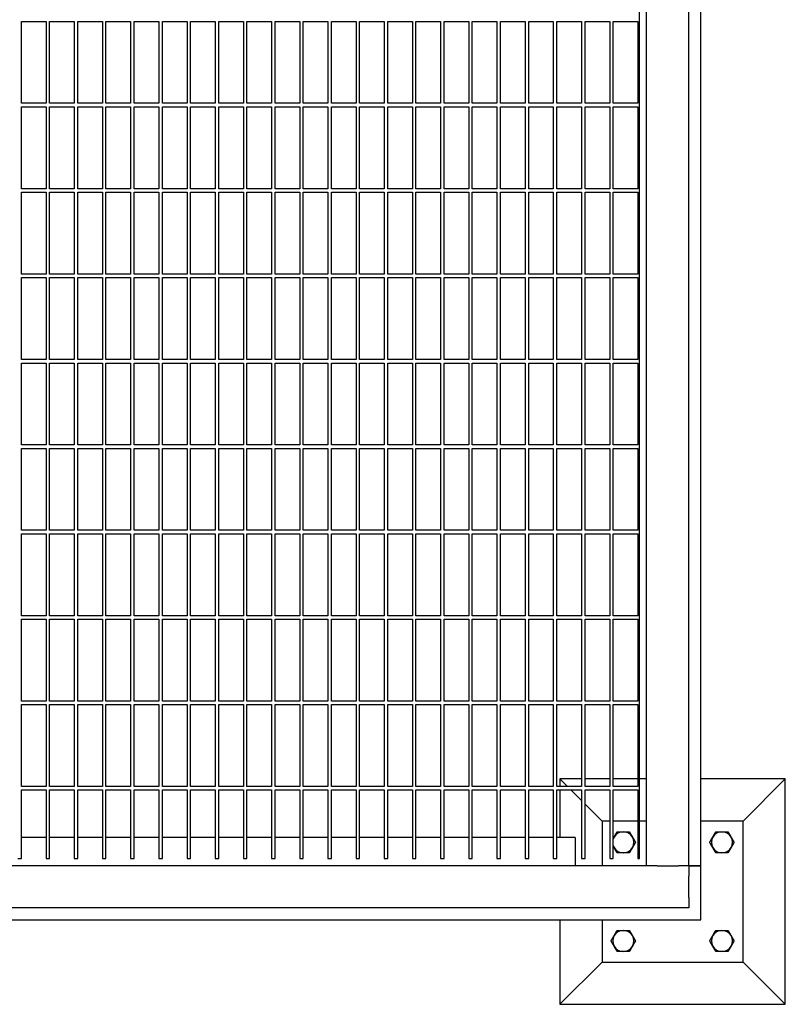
# Model space of a CAD drawing. Header units: inches. Extents: x 18 to 846, y -44 to 561.
# Tile 597 of 637: x 543 to 570, y 406 to 441. Entities that reach past the tile are written whole.
import ezdxf

# ---------------------------------------------------------------- set-up
doc = ezdxf.new("R2010")
doc.units = ezdxf.units.IN
doc.header["$LTSCALE"] = 24
doc.header["$MEASUREMENT"] = 0
doc.layers.add('Visible (ANSI)', color=7, linetype='Continuous', lineweight=30)

msp = doc.modelspace()

# ---------------------------------------------------------------- linework, layer by layer
at = {"layer": 'Visible (ANSI)'}
for p, q in [((564.75843, 410.50668), (564.75843, 489.00668)), ((566.25843, 410.50668), (566.25843, 488.25668)), ((566.67843, 410.50668), (566.67843, 488.25668)), ((564.50843, 410.75668), (564.50843, 487.7122)), ((542.57093, 437.56918), (542.57093, 440.47543)), ((542.57093, 440.47543), (543.44593, 440.47543)), ((543.44593, 440.47543), (543.44593, 437.56918)), ((543.57093, 437.56918), (543.57093, 440.47543)), ((543.57093, 440.47543), (544.44593, 440.47543)), ((544.44593, 440.47543), (544.44593, 437.56918)), ((544.57093, 437.56918), (544.57093, 440.47543)), ((544.57093, 440.47543), (545.44593, 440.47543)), ((545.44593, 440.47543), (545.44593, 437.56918)), ((545.57093, 437.56918), (545.57093, 440.47543)), ((545.57093, 440.47543), (546.44593, 440.47543)), ((546.44593, 440.47543), (546.44593, 437.56918)), ((546.57093, 437.56918), (546.57093, 440.47543)), ((546.57093, 440.47543), (547.44593, 440.47543)), ((547.44593, 440.47543), (547.44593, 437.56918)), ((547.57093, 437.56918), (547.57093, 440.47543)), ((547.57093, 440.47543), (548.44593, 440.47543)), ((548.44593, 440.47543), (548.44593, 437.56918)), ((548.57093, 437.56918), (548.57093, 440.47543)), ((548.57093, 440.47543), (549.44593, 440.47543)), ((549.44593, 440.47543), (549.44593, 437.56918)), ((549.57093, 437.56918), (549.57093, 440.47543)), ((549.57093, 440.47543), (550.44593, 440.47543)), ((550.44593, 440.47543), (550.44593, 437.56918)), ((550.57093, 437.56918), (550.57093, 440.47543)), ((550.57093, 440.47543), (551.44593, 440.47543)), ((551.44593, 440.47543), (551.44593, 437.56918)), ((551.57093, 437.56918), (551.57093, 440.47543)), ((551.57093, 440.47543), (552.44593, 440.47543)), ((552.44593, 440.47543), (552.44593, 437.56918)), ((552.57093, 437.56918), (552.57093, 440.47543)), ((552.57093, 440.47543), (553.44593, 440.47543)), ((553.44593, 440.47543), (553.44593, 437.56918)), ((553.57093, 437.56918), (553.57093, 440.47543)), ((553.57093, 440.47543), (554.44593, 440.47543)), ((554.44593, 440.47543), (554.44593, 437.56918)), ((554.57093, 437.56918), (554.57093, 440.47543)), ((554.57093, 440.47543), (555.44593, 440.47543)), ((555.44593, 440.47543), (555.44593, 437.56918)), ((555.57093, 437.56918), (555.57093, 440.47543)), ((555.57093, 440.47543), (556.44593, 440.47543)), ((556.44593, 440.47543), (556.44593, 437.56918)), ((556.57093, 437.56918), (556.57093, 440.47543)), ((556.57093, 440.47543), (557.44593, 440.47543)), ((557.44593, 440.47543), (557.44593, 437.56918)), ((557.57093, 437.56918), (557.57093, 440.47543)), ((557.57093, 440.47543), (558.44593, 440.47543)), ((558.44593, 440.47543), (558.44593, 437.56918)), ((558.57093, 437.56918), (558.57093, 440.47543)), ((558.57093, 440.47543), (559.44593, 440.47543)), ((559.44593, 440.47543), (559.44593, 437.56918)), ((559.57093, 437.56918), (559.57093, 440.47543)), ((559.57093, 440.47543), (560.44593, 440.47543)), ((560.44593, 440.47543), (560.44593, 437.56918)), ((560.57093, 437.56918), (560.57093, 440.47543)), ((560.57093, 440.47543), (561.44593, 440.47543)), ((561.44593, 440.47543), (561.44593, 437.56918)), ((561.57093, 437.56918), (561.57093, 440.47543)), ((561.57093, 440.47543), (562.44593, 440.47543)), ((562.44593, 440.47543), (562.44593, 437.56918)), ((562.57093, 437.56918), (562.57093, 440.47543)), ((562.57093, 440.47543), (563.44593, 440.47543)), ((563.44593, 440.47543), (563.44593, 437.56918)), ((563.57093, 437.56918), (563.57093, 440.47543)), ((563.57093, 440.47543), (564.44593, 440.47543)), ((564.44593, 440.47543), (564.44593, 437.56918)), ((543.44593, 437.56918), (542.57093, 437.56918)), ((542.57093, 434.53793), (542.57093, 437.44418)), ((542.57093, 437.44418), (543.44593, 437.44418)), ((543.44593, 437.44418), (543.44593, 434.53793)), ((544.44593, 437.56918), (543.57093, 437.56918)), ((543.57093, 434.53793), (543.57093, 437.44418)), ((543.57093, 437.44418), (544.44593, 437.44418)), ((544.44593, 437.44418), (544.44593, 434.53793)), ((545.44593, 437.56918), (544.57093, 437.56918)), ((544.57093, 434.53793), (544.57093, 437.44418)), ((544.57093, 437.44418), (545.44593, 437.44418)), ((545.44593, 437.44418), (545.44593, 434.53793)), ((546.44593, 437.56918), (545.57093, 437.56918)), ((545.57093, 434.53793), (545.57093, 437.44418)), ((545.57093, 437.44418), (546.44593, 437.44418)), ((546.44593, 437.44418), (546.44593, 434.53793)), ((547.44593, 437.56918), (546.57093, 437.56918)), ((546.57093, 434.53793), (546.57093, 437.44418)), ((546.57093, 437.44418), (547.44593, 437.44418)), ((547.44593, 437.44418), (547.44593, 434.53793)), ((548.44593, 437.56918), (547.57093, 437.56918)), ((547.57093, 434.53793), (547.57093, 437.44418)), ((547.57093, 437.44418), (548.44593, 437.44418)), ((548.44593, 437.44418), (548.44593, 434.53793)), ((549.44593, 437.56918), (548.57093, 437.56918)), ((548.57093, 434.53793), (548.57093, 437.44418)), ((548.57093, 437.44418), (549.44593, 437.44418)), ((549.44593, 437.44418), (549.44593, 434.53793)), ((550.44593, 437.56918), (549.57093, 437.56918)), ((549.57093, 434.53793), (549.57093, 437.44418)), ((549.57093, 437.44418), (550.44593, 437.44418)), ((550.44593, 437.44418), (550.44593, 434.53793)), ((551.44593, 437.56918), (550.57093, 437.56918)), ((550.57093, 434.53793), (550.57093, 437.44418)), ((550.57093, 437.44418), (551.44593, 437.44418)), ((551.44593, 437.44418), (551.44593, 434.53793)), ((552.44593, 437.56918), (551.57093, 437.56918)), ((551.57093, 434.53793), (551.57093, 437.44418)), ((551.57093, 437.44418), (552.44593, 437.44418)), ((552.44593, 437.44418), (552.44593, 434.53793)), ((553.44593, 437.56918), (552.57093, 437.56918)), ((552.57093, 434.53793), (552.57093, 437.44418)), ((552.57093, 437.44418), (553.44593, 437.44418)), ((553.44593, 437.44418), (553.44593, 434.53793)), ((554.44593, 437.56918), (553.57093, 437.56918)), ((553.57093, 434.53793), (553.57093, 437.44418)), ((553.57093, 437.44418), (554.44593, 437.44418)), ((554.44593, 437.44418), (554.44593, 434.53793)), ((555.44593, 437.56918), (554.57093, 437.56918)), ((554.57093, 434.53793), (554.57093, 437.44418)), ((554.57093, 437.44418), (555.44593, 437.44418)), ((555.44593, 437.44418), (555.44593, 434.53793)), ((556.44593, 437.56918), (555.57093, 437.56918)), ((555.57093, 434.53793), (555.57093, 437.44418)), ((555.57093, 437.44418), (556.44593, 437.44418)), ((556.44593, 437.44418), (556.44593, 434.53793)), ((557.44593, 437.56918), (556.57093, 437.56918)), ((556.57093, 434.53793), (556.57093, 437.44418)), ((556.57093, 437.44418), (557.44593, 437.44418)), ((557.44593, 437.44418), (557.44593, 434.53793)), ((558.44593, 437.56918), (557.57093, 437.56918)), ((557.57093, 434.53793), (557.57093, 437.44418)), ((557.57093, 437.44418), (558.44593, 437.44418)), ((558.44593, 437.44418), (558.44593, 434.53793)), ((559.44593, 437.56918), (558.57093, 437.56918)), ((558.57093, 434.53793), (558.57093, 437.44418)), ((558.57093, 437.44418), (559.44593, 437.44418)), ((559.44593, 437.44418), (559.44593, 434.53793)), ((560.44593, 437.56918), (559.57093, 437.56918)), ((559.57093, 434.53793), (559.57093, 437.44418)), ((559.57093, 437.44418), (560.44593, 437.44418)), ((560.44593, 437.44418), (560.44593, 434.53793)), ((561.44593, 437.56918), (560.57093, 437.56918)), ((560.57093, 434.53793), (560.57093, 437.44418)), ((560.57093, 437.44418), (561.44593, 437.44418)), ((561.44593, 437.44418), (561.44593, 434.53793)), ((562.44593, 437.56918), (561.57093, 437.56918)), ((561.57093, 434.53793), (561.57093, 437.44418)), ((561.57093, 437.44418), (562.44593, 437.44418)), ((562.44593, 437.44418), (562.44593, 434.53793)), ((563.44593, 437.56918), (562.57093, 437.56918)), ((562.57093, 434.53793), (562.57093, 437.44418)), ((562.57093, 437.44418), (563.44593, 437.44418)), ((563.44593, 437.44418), (563.44593, 434.53793)), ((564.44593, 437.56918), (563.57093, 437.56918)), ((563.57093, 434.53793), (563.57093, 437.44418)), ((563.57093, 437.44418), (564.44593, 437.44418)), ((564.44593, 437.44418), (564.44593, 434.53793)), ((543.44593, 434.53793), (542.57093, 434.53793)), ((544.44593, 434.53793), (543.57093, 434.53793)), ((545.44593, 434.53793), (544.57093, 434.53793)), ((546.44593, 434.53793), (545.57093, 434.53793)), ((547.44593, 434.53793), (546.57093, 434.53793)), ((548.44593, 434.53793), (547.57093, 434.53793)), ((549.44593, 434.53793), (548.57093, 434.53793)), ((550.44593, 434.53793), (549.57093, 434.53793)), ((551.44593, 434.53793), (550.57093, 434.53793)), ((552.44593, 434.53793), (551.57093, 434.53793)), ((553.44593, 434.53793), (552.57093, 434.53793)), ((554.44593, 434.53793), (553.57093, 434.53793)), ((555.44593, 434.53793), (554.57093, 434.53793)), ((556.44593, 434.53793), (555.57093, 434.53793)), ((557.44593, 434.53793), (556.57093, 434.53793)), ((558.44593, 434.53793), (557.57093, 434.53793)), ((559.44593, 434.53793), (558.57093, 434.53793)), ((560.44593, 434.53793), (559.57093, 434.53793)), ((561.44593, 434.53793), (560.57093, 434.53793)), ((562.44593, 434.53793), (561.57093, 434.53793)), ((563.44593, 434.53793), (562.57093, 434.53793)), ((564.44593, 434.53793), (563.57093, 434.53793)), ((542.57093, 431.50668), (542.57093, 434.41293)), ((542.57093, 434.41293), (543.44593, 434.41293)), ((543.44593, 434.41293), (543.44593, 431.50668)), ((543.57093, 431.50668), (543.57093, 434.41293)), ((543.57093, 434.41293), (544.44593, 434.41293)), ((544.44593, 434.41293), (544.44593, 431.50668)), ((544.57093, 431.50668), (544.57093, 434.41293)), ((544.57093, 434.41293), (545.44593, 434.41293)), ((545.44593, 434.41293), (545.44593, 431.50668)), ((545.57093, 431.50668), (545.57093, 434.41293)), ((545.57093, 434.41293), (546.44593, 434.41293)), ((546.44593, 434.41293), (546.44593, 431.50668)), ((546.57093, 431.50668), (546.57093, 434.41293)), ((546.57093, 434.41293), (547.44593, 434.41293)), ((547.44593, 434.41293), (547.44593, 431.50668)), ((547.57093, 431.50668), (547.57093, 434.41293)), ((547.57093, 434.41293), (548.44593, 434.41293)), ((548.44593, 434.41293), (548.44593, 431.50668)), ((548.57093, 431.50668), (548.57093, 434.41293)), ((548.57093, 434.41293), (549.44593, 434.41293)), ((549.44593, 434.41293), (549.44593, 431.50668)), ((549.57093, 431.50668), (549.57093, 434.41293)), ((549.57093, 434.41293), (550.44593, 434.41293)), ((550.44593, 434.41293), (550.44593, 431.50668)), ((550.57093, 431.50668), (550.57093, 434.41293)), ((550.57093, 434.41293), (551.44593, 434.41293)), ((551.44593, 434.41293), (551.44593, 431.50668)), ((551.57093, 431.50668), (551.57093, 434.41293)), ((551.57093, 434.41293), (552.44593, 434.41293)), ((552.44593, 434.41293), (552.44593, 431.50668)), ((552.57093, 431.50668), (552.57093, 434.41293)), ((552.57093, 434.41293), (553.44593, 434.41293)), ((553.44593, 434.41293), (553.44593, 431.50668)), ((553.57093, 431.50668), (553.57093, 434.41293)), ((553.57093, 434.41293), (554.44593, 434.41293)), ((554.44593, 434.41293), (554.44593, 431.50668)), ((554.57093, 431.50668), (554.57093, 434.41293)), ((554.57093, 434.41293), (555.44593, 434.41293)), ((555.44593, 434.41293), (555.44593, 431.50668)), ((555.57093, 431.50668), (555.57093, 434.41293)), ((555.57093, 434.41293), (556.44593, 434.41293)), ((556.44593, 434.41293), (556.44593, 431.50668)), ((556.57093, 431.50668), (556.57093, 434.41293)), ((556.57093, 434.41293), (557.44593, 434.41293)), ((557.44593, 434.41293), (557.44593, 431.50668)), ((557.57093, 431.50668), (557.57093, 434.41293)), ((557.57093, 434.41293), (558.44593, 434.41293)), ((558.44593, 434.41293), (558.44593, 431.50668)), ((558.57093, 431.50668), (558.57093, 434.41293)), ((558.57093, 434.41293), (559.44593, 434.41293)), ((559.44593, 434.41293), (559.44593, 431.50668)), ((559.57093, 431.50668), (559.57093, 434.41293)), ((559.57093, 434.41293), (560.44593, 434.41293)), ((560.44593, 434.41293), (560.44593, 431.50668)), ((560.57093, 431.50668), (560.57093, 434.41293)), ((560.57093, 434.41293), (561.44593, 434.41293)), ((561.44593, 434.41293), (561.44593, 431.50668)), ((561.57093, 431.50668), (561.57093, 434.41293)), ((561.57093, 434.41293), (562.44593, 434.41293)), ((562.44593, 434.41293), (562.44593, 431.50668)), ((562.57093, 431.50668), (562.57093, 434.41293)), ((562.57093, 434.41293), (563.44593, 434.41293)), ((563.44593, 434.41293), (563.44593, 431.50668)), ((563.57093, 431.50668), (563.57093, 434.41293)), ((563.57093, 434.41293), (564.44593, 434.41293)), ((564.44593, 434.41293), (564.44593, 431.50668)), ((543.44593, 431.50668), (542.57093, 431.50668)), ((542.57093, 428.47543), (542.57093, 431.38168)), ((542.57093, 431.38168), (543.44593, 431.38168)), ((543.44593, 431.38168), (543.44593, 428.47543)), ((544.44593, 431.50668), (543.57093, 431.50668)), ((543.57093, 428.47543), (543.57093, 431.38168)), ((543.57093, 431.38168), (544.44593, 431.38168)), ((544.44593, 431.38168), (544.44593, 428.47543)), ((545.44593, 431.50668), (544.57093, 431.50668)), ((544.57093, 428.47543), (544.57093, 431.38168)), ((544.57093, 431.38168), (545.44593, 431.38168)), ((545.44593, 431.38168), (545.44593, 428.47543)), ((546.44593, 431.50668), (545.57093, 431.50668)), ((545.57093, 428.47543), (545.57093, 431.38168)), ((545.57093, 431.38168), (546.44593, 431.38168)), ((546.44593, 431.38168), (546.44593, 428.47543)), ((547.44593, 431.50668), (546.57093, 431.50668)), ((546.57093, 428.47543), (546.57093, 431.38168)), ((546.57093, 431.38168), (547.44593, 431.38168)), ((547.44593, 431.38168), (547.44593, 428.47543)), ((548.44593, 431.50668), (547.57093, 431.50668)), ((547.57093, 428.47543), (547.57093, 431.38168)), ((547.57093, 431.38168), (548.44593, 431.38168)), ((548.44593, 431.38168), (548.44593, 428.47543)), ((549.44593, 431.50668), (548.57093, 431.50668)), ((548.57093, 428.47543), (548.57093, 431.38168)), ((548.57093, 431.38168), (549.44593, 431.38168)), ((549.44593, 431.38168), (549.44593, 428.47543)), ((550.44593, 431.50668), (549.57093, 431.50668)), ((549.57093, 428.47543), (549.57093, 431.38168)), ((549.57093, 431.38168), (550.44593, 431.38168)), ((550.44593, 431.38168), (550.44593, 428.47543)), ((551.44593, 431.50668), (550.57093, 431.50668)), ((550.57093, 428.47543), (550.57093, 431.38168)), ((550.57093, 431.38168), (551.44593, 431.38168)), ((551.44593, 431.38168), (551.44593, 428.47543)), ((552.44593, 431.50668), (551.57093, 431.50668)), ((551.57093, 428.47543), (551.57093, 431.38168)), ((551.57093, 431.38168), (552.44593, 431.38168)), ((552.44593, 431.38168), (552.44593, 428.47543)), ((553.44593, 431.50668), (552.57093, 431.50668)), ((552.57093, 428.47543), (552.57093, 431.38168)), ((552.57093, 431.38168), (553.44593, 431.38168)), ((553.44593, 431.38168), (553.44593, 428.47543)), ((554.44593, 431.50668), (553.57093, 431.50668)), ((553.57093, 428.47543), (553.57093, 431.38168)), ((553.57093, 431.38168), (554.44593, 431.38168)), ((554.44593, 431.38168), (554.44593, 428.47543)), ((555.44593, 431.50668), (554.57093, 431.50668)), ((554.57093, 428.47543), (554.57093, 431.38168)), ((554.57093, 431.38168), (555.44593, 431.38168)), ((555.44593, 431.38168), (555.44593, 428.47543)), ((556.44593, 431.50668), (555.57093, 431.50668)), ((555.57093, 428.47543), (555.57093, 431.38168)), ((555.57093, 431.38168), (556.44593, 431.38168)), ((556.44593, 431.38168), (556.44593, 428.47543)), ((557.44593, 431.50668), (556.57093, 431.50668)), ((556.57093, 428.47543), (556.57093, 431.38168)), ((556.57093, 431.38168), (557.44593, 431.38168)), ((557.44593, 431.38168), (557.44593, 428.47543)), ((558.44593, 431.50668), (557.57093, 431.50668)), ((557.57093, 428.47543), (557.57093, 431.38168)), ((557.57093, 431.38168), (558.44593, 431.38168)), ((558.44593, 431.38168), (558.44593, 428.47543)), ((559.44593, 431.50668), (558.57093, 431.50668)), ((558.57093, 428.47543), (558.57093, 431.38168)), ((558.57093, 431.38168), (559.44593, 431.38168)), ((559.44593, 431.38168), (559.44593, 428.47543)), ((560.44593, 431.50668), (559.57093, 431.50668)), ((559.57093, 428.47543), (559.57093, 431.38168)), ((559.57093, 431.38168), (560.44593, 431.38168)), ((560.44593, 431.38168), (560.44593, 428.47543)), ((561.44593, 431.50668), (560.57093, 431.50668)), ((560.57093, 428.47543), (560.57093, 431.38168)), ((560.57093, 431.38168), (561.44593, 431.38168)), ((561.44593, 431.38168), (561.44593, 428.47543)), ((562.44593, 431.50668), (561.57093, 431.50668)), ((561.57093, 428.47543), (561.57093, 431.38168)), ((561.57093, 431.38168), (562.44593, 431.38168)), ((562.44593, 431.38168), (562.44593, 428.47543)), ((563.44593, 431.50668), (562.57093, 431.50668)), ((562.57093, 428.47543), (562.57093, 431.38168)), ((562.57093, 431.38168), (563.44593, 431.38168)), ((563.44593, 431.38168), (563.44593, 428.47543)), ((564.44593, 431.50668), (563.57093, 431.50668)), ((563.57093, 428.47543), (563.57093, 431.38168)), ((563.57093, 431.38168), (564.44593, 431.38168)), ((564.44593, 431.38168), (564.44593, 428.47543)), ((543.44593, 428.47543), (542.57093, 428.47543)), ((542.57093, 425.44418), (542.57093, 428.35043)), ((542.57093, 428.35043), (543.44593, 428.35043)), ((543.44593, 428.35043), (543.44593, 425.44418)), ((544.44593, 428.47543), (543.57093, 428.47543)), ((543.57093, 425.44418), (543.57093, 428.35043)), ((543.57093, 428.35043), (544.44593, 428.35043)), ((544.44593, 428.35043), (544.44593, 425.44418)), ((545.44593, 428.47543), (544.57093, 428.47543)), ((544.57093, 425.44418), (544.57093, 428.35043)), ((544.57093, 428.35043), (545.44593, 428.35043)), ((545.44593, 428.35043), (545.44593, 425.44418)), ((546.44593, 428.47543), (545.57093, 428.47543)), ((545.57093, 425.44418), (545.57093, 428.35043)), ((545.57093, 428.35043), (546.44593, 428.35043)), ((546.44593, 428.35043), (546.44593, 425.44418)), ((547.44593, 428.47543), (546.57093, 428.47543)), ((546.57093, 425.44418), (546.57093, 428.35043)), ((546.57093, 428.35043), (547.44593, 428.35043)), ((547.44593, 428.35043), (547.44593, 425.44418)), ((548.44593, 428.47543), (547.57093, 428.47543)), ((547.57093, 425.44418), (547.57093, 428.35043)), ((547.57093, 428.35043), (548.44593, 428.35043)), ((548.44593, 428.35043), (548.44593, 425.44418)), ((549.44593, 428.47543), (548.57093, 428.47543)), ((548.57093, 425.44418), (548.57093, 428.35043)), ((548.57093, 428.35043), (549.44593, 428.35043)), ((549.44593, 428.35043), (549.44593, 425.44418)), ((550.44593, 428.47543), (549.57093, 428.47543)), ((549.57093, 425.44418), (549.57093, 428.35043)), ((549.57093, 428.35043), (550.44593, 428.35043)), ((550.44593, 428.35043), (550.44593, 425.44418)), ((551.44593, 428.47543), (550.57093, 428.47543)), ((550.57093, 425.44418), (550.57093, 428.35043)), ((550.57093, 428.35043), (551.44593, 428.35043)), ((551.44593, 428.35043), (551.44593, 425.44418)), ((552.44593, 428.47543), (551.57093, 428.47543)), ((551.57093, 425.44418), (551.57093, 428.35043)), ((551.57093, 428.35043), (552.44593, 428.35043)), ((552.44593, 428.35043), (552.44593, 425.44418)), ((553.44593, 428.47543), (552.57093, 428.47543)), ((552.57093, 425.44418), (552.57093, 428.35043)), ((552.57093, 428.35043), (553.44593, 428.35043)), ((553.44593, 428.35043), (553.44593, 425.44418)), ((554.44593, 428.47543), (553.57093, 428.47543)), ((553.57093, 425.44418), (553.57093, 428.35043)), ((553.57093, 428.35043), (554.44593, 428.35043)), ((554.44593, 428.35043), (554.44593, 425.44418)), ((555.44593, 428.47543), (554.57093, 428.47543)), ((554.57093, 425.44418), (554.57093, 428.35043)), ((554.57093, 428.35043), (555.44593, 428.35043)), ((555.44593, 428.35043), (555.44593, 425.44418)), ((556.44593, 428.47543), (555.57093, 428.47543)), ((555.57093, 425.44418), (555.57093, 428.35043)), ((555.57093, 428.35043), (556.44593, 428.35043)), ((556.44593, 428.35043), (556.44593, 425.44418)), ((557.44593, 428.47543), (556.57093, 428.47543)), ((556.57093, 425.44418), (556.57093, 428.35043)), ((556.57093, 428.35043), (557.44593, 428.35043)), ((557.44593, 428.35043), (557.44593, 425.44418)), ((558.44593, 428.47543), (557.57093, 428.47543)), ((557.57093, 425.44418), (557.57093, 428.35043)), ((557.57093, 428.35043), (558.44593, 428.35043)), ((558.44593, 428.35043), (558.44593, 425.44418)), ((559.44593, 428.47543), (558.57093, 428.47543)), ((558.57093, 425.44418), (558.57093, 428.35043)), ((558.57093, 428.35043), (559.44593, 428.35043)), ((559.44593, 428.35043), (559.44593, 425.44418)), ((560.44593, 428.47543), (559.57093, 428.47543)), ((559.57093, 425.44418), (559.57093, 428.35043)), ((559.57093, 428.35043), (560.44593, 428.35043)), ((560.44593, 428.35043), (560.44593, 425.44418)), ((561.44593, 428.47543), (560.57093, 428.47543)), ((560.57093, 425.44418), (560.57093, 428.35043)), ((560.57093, 428.35043), (561.44593, 428.35043)), ((561.44593, 428.35043), (561.44593, 425.44418)), ((562.44593, 428.47543), (561.57093, 428.47543)), ((561.57093, 425.44418), (561.57093, 428.35043)), ((561.57093, 428.35043), (562.44593, 428.35043)), ((562.44593, 428.35043), (562.44593, 425.44418)), ((563.44593, 428.47543), (562.57093, 428.47543)), ((562.57093, 425.44418), (562.57093, 428.35043)), ((562.57093, 428.35043), (563.44593, 428.35043)), ((563.44593, 428.35043), (563.44593, 425.44418)), ((564.44593, 428.47543), (563.57093, 428.47543)), ((563.57093, 425.44418), (563.57093, 428.35043)), ((563.57093, 428.35043), (564.44593, 428.35043)), ((564.44593, 428.35043), (564.44593, 425.44418)), ((543.44593, 425.44418), (542.57093, 425.44418)), ((544.44593, 425.44418), (543.57093, 425.44418)), ((545.44593, 425.44418), (544.57093, 425.44418)), ((546.44593, 425.44418), (545.57093, 425.44418)), ((547.44593, 425.44418), (546.57093, 425.44418)), ((548.44593, 425.44418), (547.57093, 425.44418)), ((549.44593, 425.44418), (548.57093, 425.44418)), ((550.44593, 425.44418), (549.57093, 425.44418)), ((551.44593, 425.44418), (550.57093, 425.44418)), ((552.44593, 425.44418), (551.57093, 425.44418)), ((553.44593, 425.44418), (552.57093, 425.44418)), ((554.44593, 425.44418), (553.57093, 425.44418)), ((555.44593, 425.44418), (554.57093, 425.44418)), ((556.44593, 425.44418), (555.57093, 425.44418)), ((557.44593, 425.44418), (556.57093, 425.44418)), ((558.44593, 425.44418), (557.57093, 425.44418)), ((559.44593, 425.44418), (558.57093, 425.44418)), ((560.44593, 425.44418), (559.57093, 425.44418)), ((561.44593, 425.44418), (560.57093, 425.44418)), ((562.44593, 425.44418), (561.57093, 425.44418)), ((563.44593, 425.44418), (562.57093, 425.44418)), ((564.44593, 425.44418), (563.57093, 425.44418)), ((542.57093, 422.41293), (542.57093, 425.31918)), ((542.57093, 425.31918), (543.44593, 425.31918)), ((543.44593, 425.31918), (543.44593, 422.41293)), ((543.57093, 422.41293), (543.57093, 425.31918)), ((543.57093, 425.31918), (544.44593, 425.31918)), ((544.44593, 425.31918), (544.44593, 422.41293)), ((544.57093, 422.41293), (544.57093, 425.31918)), ((544.57093, 425.31918), (545.44593, 425.31918)), ((545.44593, 425.31918), (545.44593, 422.41293)), ((545.57093, 422.41293), (545.57093, 425.31918)), ((545.57093, 425.31918), (546.44593, 425.31918)), ((546.44593, 425.31918), (546.44593, 422.41293)), ((546.57093, 422.41293), (546.57093, 425.31918)), ((546.57093, 425.31918), (547.44593, 425.31918)), ((547.44593, 425.31918), (547.44593, 422.41293)), ((547.57093, 422.41293), (547.57093, 425.31918)), ((547.57093, 425.31918), (548.44593, 425.31918)), ((548.44593, 425.31918), (548.44593, 422.41293)), ((548.57093, 422.41293), (548.57093, 425.31918)), ((548.57093, 425.31918), (549.44593, 425.31918)), ((549.44593, 425.31918), (549.44593, 422.41293)), ((549.57093, 422.41293), (549.57093, 425.31918)), ((549.57093, 425.31918), (550.44593, 425.31918)), ((550.44593, 425.31918), (550.44593, 422.41293)), ((550.57093, 422.41293), (550.57093, 425.31918)), ((550.57093, 425.31918), (551.44593, 425.31918)), ((551.44593, 425.31918), (551.44593, 422.41293)), ((551.57093, 422.41293), (551.57093, 425.31918)), ((551.57093, 425.31918), (552.44593, 425.31918)), ((552.44593, 425.31918), (552.44593, 422.41293)), ((552.57093, 422.41293), (552.57093, 425.31918)), ((552.57093, 425.31918), (553.44593, 425.31918)), ((553.44593, 425.31918), (553.44593, 422.41293)), ((553.57093, 422.41293), (553.57093, 425.31918)), ((553.57093, 425.31918), (554.44593, 425.31918)), ((554.44593, 425.31918), (554.44593, 422.41293)), ((554.57093, 422.41293), (554.57093, 425.31918)), ((554.57093, 425.31918), (555.44593, 425.31918)), ((555.44593, 425.31918), (555.44593, 422.41293)), ((555.57093, 422.41293), (555.57093, 425.31918)), ((555.57093, 425.31918), (556.44593, 425.31918)), ((556.44593, 425.31918), (556.44593, 422.41293)), ((556.57093, 422.41293), (556.57093, 425.31918)), ((556.57093, 425.31918), (557.44593, 425.31918)), ((557.44593, 425.31918), (557.44593, 422.41293)), ((557.57093, 422.41293), (557.57093, 425.31918)), ((557.57093, 425.31918), (558.44593, 425.31918)), ((558.44593, 425.31918), (558.44593, 422.41293)), ((558.57093, 422.41293), (558.57093, 425.31918)), ((558.57093, 425.31918), (559.44593, 425.31918)), ((559.44593, 425.31918), (559.44593, 422.41293)), ((559.57093, 422.41293), (559.57093, 425.31918)), ((559.57093, 425.31918), (560.44593, 425.31918)), ((560.44593, 425.31918), (560.44593, 422.41293)), ((560.57093, 422.41293), (560.57093, 425.31918)), ((560.57093, 425.31918), (561.44593, 425.31918)), ((561.44593, 425.31918), (561.44593, 422.41293)), ((561.57093, 422.41293), (561.57093, 425.31918)), ((561.57093, 425.31918), (562.44593, 425.31918)), ((562.44593, 425.31918), (562.44593, 422.41293)), ((562.57093, 422.41293), (562.57093, 425.31918)), ((562.57093, 425.31918), (563.44593, 425.31918)), ((563.44593, 425.31918), (563.44593, 422.41293)), ((563.57093, 422.41293), (563.57093, 425.31918)), ((563.57093, 425.31918), (564.44593, 425.31918)), ((564.44593, 425.31918), (564.44593, 422.41293)), ((543.44593, 422.41293), (542.57093, 422.41293)), ((542.57093, 419.38168), (542.57093, 422.28793)), ((542.57093, 422.28793), (543.44593, 422.28793)), ((543.44593, 422.28793), (543.44593, 419.38168)), ((544.44593, 422.41293), (543.57093, 422.41293)), ((543.57093, 419.38168), (543.57093, 422.28793)), ((543.57093, 422.28793), (544.44593, 422.28793)), ((544.44593, 422.28793), (544.44593, 419.38168)), ((545.44593, 422.41293), (544.57093, 422.41293)), ((544.57093, 419.38168), (544.57093, 422.28793)), ((544.57093, 422.28793), (545.44593, 422.28793)), ((545.44593, 422.28793), (545.44593, 419.38168)), ((546.44593, 422.41293), (545.57093, 422.41293)), ((545.57093, 419.38168), (545.57093, 422.28793)), ((545.57093, 422.28793), (546.44593, 422.28793)), ((546.44593, 422.28793), (546.44593, 419.38168)), ((547.44593, 422.41293), (546.57093, 422.41293)), ((546.57093, 419.38168), (546.57093, 422.28793)), ((546.57093, 422.28793), (547.44593, 422.28793)), ((547.44593, 422.28793), (547.44593, 419.38168)), ((548.44593, 422.41293), (547.57093, 422.41293)), ((547.57093, 419.38168), (547.57093, 422.28793)), ((547.57093, 422.28793), (548.44593, 422.28793)), ((548.44593, 422.28793), (548.44593, 419.38168)), ((549.44593, 422.41293), (548.57093, 422.41293)), ((548.57093, 419.38168), (548.57093, 422.28793)), ((548.57093, 422.28793), (549.44593, 422.28793)), ((549.44593, 422.28793), (549.44593, 419.38168)), ((550.44593, 422.41293), (549.57093, 422.41293)), ((549.57093, 419.38168), (549.57093, 422.28793)), ((549.57093, 422.28793), (550.44593, 422.28793)), ((550.44593, 422.28793), (550.44593, 419.38168)), ((551.44593, 422.41293), (550.57093, 422.41293)), ((550.57093, 419.38168), (550.57093, 422.28793)), ((550.57093, 422.28793), (551.44593, 422.28793)), ((551.44593, 422.28793), (551.44593, 419.38168)), ((552.44593, 422.41293), (551.57093, 422.41293)), ((551.57093, 419.38168), (551.57093, 422.28793)), ((551.57093, 422.28793), (552.44593, 422.28793)), ((552.44593, 422.28793), (552.44593, 419.38168)), ((553.44593, 422.41293), (552.57093, 422.41293)), ((552.57093, 419.38168), (552.57093, 422.28793)), ((552.57093, 422.28793), (553.44593, 422.28793)), ((553.44593, 422.28793), (553.44593, 419.38168)), ((554.44593, 422.41293), (553.57093, 422.41293)), ((553.57093, 419.38168), (553.57093, 422.28793)), ((553.57093, 422.28793), (554.44593, 422.28793)), ((554.44593, 422.28793), (554.44593, 419.38168)), ((555.44593, 422.41293), (554.57093, 422.41293)), ((554.57093, 419.38168), (554.57093, 422.28793)), ((554.57093, 422.28793), (555.44593, 422.28793)), ((555.44593, 422.28793), (555.44593, 419.38168)), ((556.44593, 422.41293), (555.57093, 422.41293)), ((555.57093, 419.38168), (555.57093, 422.28793)), ((555.57093, 422.28793), (556.44593, 422.28793)), ((556.44593, 422.28793), (556.44593, 419.38168)), ((557.44593, 422.41293), (556.57093, 422.41293)), ((556.57093, 419.38168), (556.57093, 422.28793)), ((556.57093, 422.28793), (557.44593, 422.28793)), ((557.44593, 422.28793), (557.44593, 419.38168)), ((558.44593, 422.41293), (557.57093, 422.41293)), ((557.57093, 419.38168), (557.57093, 422.28793)), ((557.57093, 422.28793), (558.44593, 422.28793)), ((558.44593, 422.28793), (558.44593, 419.38168)), ((559.44593, 422.41293), (558.57093, 422.41293)), ((558.57093, 419.38168), (558.57093, 422.28793)), ((558.57093, 422.28793), (559.44593, 422.28793)), ((559.44593, 422.28793), (559.44593, 419.38168)), ((560.44593, 422.41293), (559.57093, 422.41293)), ((559.57093, 419.38168), (559.57093, 422.28793)), ((559.57093, 422.28793), (560.44593, 422.28793)), ((560.44593, 422.28793), (560.44593, 419.38168)), ((561.44593, 422.41293), (560.57093, 422.41293)), ((560.57093, 419.38168), (560.57093, 422.28793)), ((560.57093, 422.28793), (561.44593, 422.28793)), ((561.44593, 422.28793), (561.44593, 419.38168)), ((562.44593, 422.41293), (561.57093, 422.41293)), ((561.57093, 419.38168), (561.57093, 422.28793)), ((561.57093, 422.28793), (562.44593, 422.28793)), ((562.44593, 422.28793), (562.44593, 419.38168)), ((563.44593, 422.41293), (562.57093, 422.41293)), ((562.57093, 419.38168), (562.57093, 422.28793)), ((562.57093, 422.28793), (563.44593, 422.28793)), ((563.44593, 422.28793), (563.44593, 419.38168)), ((564.44593, 422.41293), (563.57093, 422.41293)), ((563.57093, 419.38168), (563.57093, 422.28793)), ((563.57093, 422.28793), (564.44593, 422.28793)), ((564.44593, 422.28793), (564.44593, 419.38168)), ((543.44593, 419.38168), (542.57093, 419.38168)), ((542.57093, 416.35043), (542.57093, 419.25668)), ((542.57093, 419.25668), (543.44593, 419.25668)), ((543.44593, 419.25668), (543.44593, 416.35043)), ((544.44593, 419.38168), (543.57093, 419.38168)), ((543.57093, 416.35043), (543.57093, 419.25668)), ((543.57093, 419.25668), (544.44593, 419.25668)), ((544.44593, 419.25668), (544.44593, 416.35043)), ((545.44593, 419.38168), (544.57093, 419.38168)), ((544.57093, 416.35043), (544.57093, 419.25668)), ((544.57093, 419.25668), (545.44593, 419.25668)), ((545.44593, 419.25668), (545.44593, 416.35043)), ((546.44593, 419.38168), (545.57093, 419.38168)), ((545.57093, 416.35043), (545.57093, 419.25668)), ((545.57093, 419.25668), (546.44593, 419.25668)), ((546.44593, 419.25668), (546.44593, 416.35043)), ((547.44593, 419.38168), (546.57093, 419.38168)), ((546.57093, 416.35043), (546.57093, 419.25668)), ((546.57093, 419.25668), (547.44593, 419.25668)), ((547.44593, 419.25668), (547.44593, 416.35043)), ((548.44593, 419.38168), (547.57093, 419.38168)), ((547.57093, 416.35043), (547.57093, 419.25668)), ((547.57093, 419.25668), (548.44593, 419.25668)), ((548.44593, 419.25668), (548.44593, 416.35043)), ((549.44593, 419.38168), (548.57093, 419.38168)), ((548.57093, 416.35043), (548.57093, 419.25668)), ((548.57093, 419.25668), (549.44593, 419.25668)), ((549.44593, 419.25668), (549.44593, 416.35043)), ((550.44593, 419.38168), (549.57093, 419.38168)), ((549.57093, 416.35043), (549.57093, 419.25668)), ((549.57093, 419.25668), (550.44593, 419.25668)), ((550.44593, 419.25668), (550.44593, 416.35043)), ((551.44593, 419.38168), (550.57093, 419.38168)), ((550.57093, 416.35043), (550.57093, 419.25668)), ((550.57093, 419.25668), (551.44593, 419.25668)), ((551.44593, 419.25668), (551.44593, 416.35043)), ((552.44593, 419.38168), (551.57093, 419.38168)), ((551.57093, 416.35043), (551.57093, 419.25668)), ((551.57093, 419.25668), (552.44593, 419.25668)), ((552.44593, 419.25668), (552.44593, 416.35043)), ((553.44593, 419.38168), (552.57093, 419.38168)), ((552.57093, 416.35043), (552.57093, 419.25668)), ((552.57093, 419.25668), (553.44593, 419.25668)), ((553.44593, 419.25668), (553.44593, 416.35043)), ((554.44593, 419.38168), (553.57093, 419.38168)), ((553.57093, 416.35043), (553.57093, 419.25668)), ((553.57093, 419.25668), (554.44593, 419.25668)), ((554.44593, 419.25668), (554.44593, 416.35043)), ((555.44593, 419.38168), (554.57093, 419.38168)), ((554.57093, 416.35043), (554.57093, 419.25668)), ((554.57093, 419.25668), (555.44593, 419.25668)), ((555.44593, 419.25668), (555.44593, 416.35043)), ((556.44593, 419.38168), (555.57093, 419.38168)), ((555.57093, 416.35043), (555.57093, 419.25668)), ((555.57093, 419.25668), (556.44593, 419.25668)), ((556.44593, 419.25668), (556.44593, 416.35043)), ((557.44593, 419.38168), (556.57093, 419.38168)), ((556.57093, 416.35043), (556.57093, 419.25668)), ((556.57093, 419.25668), (557.44593, 419.25668)), ((557.44593, 419.25668), (557.44593, 416.35043)), ((558.44593, 419.38168), (557.57093, 419.38168)), ((557.57093, 416.35043), (557.57093, 419.25668)), ((557.57093, 419.25668), (558.44593, 419.25668)), ((558.44593, 419.25668), (558.44593, 416.35043)), ((559.44593, 419.38168), (558.57093, 419.38168)), ((558.57093, 416.35043), (558.57093, 419.25668)), ((558.57093, 419.25668), (559.44593, 419.25668)), ((559.44593, 419.25668), (559.44593, 416.35043)), ((560.44593, 419.38168), (559.57093, 419.38168)), ((559.57093, 416.35043), (559.57093, 419.25668)), ((559.57093, 419.25668), (560.44593, 419.25668)), ((560.44593, 419.25668), (560.44593, 416.35043)), ((561.44593, 419.38168), (560.57093, 419.38168)), ((560.57093, 416.35043), (560.57093, 419.25668)), ((560.57093, 419.25668), (561.44593, 419.25668)), ((561.44593, 419.25668), (561.44593, 416.35043)), ((562.44593, 419.38168), (561.57093, 419.38168)), ((561.57093, 416.35043), (561.57093, 419.25668)), ((561.57093, 419.25668), (562.44593, 419.25668)), ((562.44593, 419.25668), (562.44593, 416.35043)), ((563.44593, 419.38168), (562.57093, 419.38168)), ((562.57093, 416.35043), (562.57093, 419.25668)), ((562.57093, 419.25668), (563.44593, 419.25668)), ((563.44593, 419.25668), (563.44593, 416.35043)), ((564.44593, 419.38168), (563.57093, 419.38168)), ((563.57093, 416.35043), (563.57093, 419.25668)), ((563.57093, 419.25668), (564.44593, 419.25668)), ((564.44593, 419.25668), (564.44593, 416.35043)), ((543.44593, 416.35043), (542.57093, 416.35043)), ((544.44593, 416.35043), (543.57093, 416.35043)), ((545.44593, 416.35043), (544.57093, 416.35043)), ((546.44593, 416.35043), (545.57093, 416.35043)), ((547.44593, 416.35043), (546.57093, 416.35043)), ((548.44593, 416.35043), (547.57093, 416.35043)), ((549.44593, 416.35043), (548.57093, 416.35043)), ((550.44593, 416.35043), (549.57093, 416.35043)), ((551.44593, 416.35043), (550.57093, 416.35043)), ((552.44593, 416.35043), (551.57093, 416.35043)), ((553.44593, 416.35043), (552.57093, 416.35043)), ((554.44593, 416.35043), (553.57093, 416.35043)), ((555.44593, 416.35043), (554.57093, 416.35043)), ((556.44593, 416.35043), (555.57093, 416.35043)), ((557.44593, 416.35043), (556.57093, 416.35043)), ((558.44593, 416.35043), (557.57093, 416.35043)), ((559.44593, 416.35043), (558.57093, 416.35043)), ((560.44593, 416.35043), (559.57093, 416.35043)), ((561.44593, 416.35043), (560.57093, 416.35043)), ((562.44593, 416.35043), (561.57093, 416.35043)), ((563.44593, 416.35043), (562.57093, 416.35043)), ((564.44593, 416.35043), (563.57093, 416.35043)), ((542.57093, 413.31918), (542.57093, 416.22543)), ((542.57093, 416.22543), (543.44593, 416.22543)), ((543.44593, 416.22543), (543.44593, 413.31918)), ((543.57093, 413.31918), (543.57093, 416.22543)), ((543.57093, 416.22543), (544.44593, 416.22543)), ((544.44593, 416.22543), (544.44593, 413.31918)), ((544.57093, 413.31918), (544.57093, 416.22543)), ((544.57093, 416.22543), (545.44593, 416.22543)), ((545.44593, 416.22543), (545.44593, 413.31918)), ((545.57093, 413.31918), (545.57093, 416.22543)), ((545.57093, 416.22543), (546.44593, 416.22543)), ((546.44593, 416.22543), (546.44593, 413.31918)), ((546.57093, 413.31918), (546.57093, 416.22543)), ((546.57093, 416.22543), (547.44593, 416.22543)), ((547.44593, 416.22543), (547.44593, 413.31918)), ((547.57093, 413.31918), (547.57093, 416.22543)), ((547.57093, 416.22543), (548.44593, 416.22543)), ((548.44593, 416.22543), (548.44593, 413.31918)), ((548.57093, 413.31918), (548.57093, 416.22543)), ((548.57093, 416.22543), (549.44593, 416.22543)), ((549.44593, 416.22543), (549.44593, 413.31918)), ((549.57093, 413.31918), (549.57093, 416.22543)), ((549.57093, 416.22543), (550.44593, 416.22543)), ((550.44593, 416.22543), (550.44593, 413.31918)), ((550.57093, 413.31918), (550.57093, 416.22543)), ((550.57093, 416.22543), (551.44593, 416.22543)), ((551.44593, 416.22543), (551.44593, 413.31918)), ((551.57093, 413.31918), (551.57093, 416.22543)), ((551.57093, 416.22543), (552.44593, 416.22543)), ((552.44593, 416.22543), (552.44593, 413.31918)), ((552.57093, 413.31918), (552.57093, 416.22543)), ((552.57093, 416.22543), (553.44593, 416.22543)), ((553.44593, 416.22543), (553.44593, 413.31918)), ((553.57093, 413.31918), (553.57093, 416.22543)), ((553.57093, 416.22543), (554.44593, 416.22543)), ((554.44593, 416.22543), (554.44593, 413.31918)), ((554.57093, 413.31918), (554.57093, 416.22543)), ((554.57093, 416.22543), (555.44593, 416.22543)), ((555.44593, 416.22543), (555.44593, 413.31918)), ((555.57093, 413.31918), (555.57093, 416.22543)), ((555.57093, 416.22543), (556.44593, 416.22543)), ((556.44593, 416.22543), (556.44593, 413.31918)), ((556.57093, 413.31918), (556.57093, 416.22543)), ((556.57093, 416.22543), (557.44593, 416.22543)), ((557.44593, 416.22543), (557.44593, 413.31918)), ((557.57093, 413.31918), (557.57093, 416.22543)), ((557.57093, 416.22543), (558.44593, 416.22543)), ((558.44593, 416.22543), (558.44593, 413.31918)), ((558.57093, 413.31918), (558.57093, 416.22543)), ((558.57093, 416.22543), (559.44593, 416.22543)), ((559.44593, 416.22543), (559.44593, 413.31918)), ((559.57093, 413.31918), (559.57093, 416.22543)), ((559.57093, 416.22543), (560.44593, 416.22543)), ((560.44593, 416.22543), (560.44593, 413.31918)), ((560.57093, 413.31918), (560.57093, 416.22543)), ((560.57093, 416.22543), (561.44593, 416.22543)), ((561.44593, 416.22543), (561.44593, 413.31918)), ((561.57093, 413.31918), (561.57093, 416.22543)), ((561.57093, 416.22543), (562.44593, 416.22543)), ((562.44593, 416.22543), (562.44593, 413.31918)), ((562.57093, 413.31918), (562.57093, 416.22543)), ((562.57093, 416.22543), (563.44593, 416.22543)), ((563.44593, 416.22543), (563.44593, 413.31918)), ((563.57093, 413.31918), (563.57093, 416.22543)), ((563.57093, 416.22543), (564.44593, 416.22543)), ((564.44593, 416.22543), (564.44593, 413.31918)), ((562.44593, 413.58668), (561.67843, 413.58668)), ((561.94593, 413.31918), (561.67843, 413.58668)), ((561.67843, 413.58668), (561.67843, 413.31918)), ((563.44593, 413.58668), (562.57093, 413.58668)), ((564.44593, 413.58668), (563.57093, 413.58668)), ((564.75843, 413.58668), (564.50843, 413.58668)), ((569.67843, 413.58668), (566.67843, 413.58668)), ((568.17843, 412.08668), (569.67843, 413.58668)), ((569.67843, 405.58668), (569.67843, 413.58668)), ((543.44593, 413.31918), (542.57093, 413.31918)), ((542.57093, 410.75668), (542.57093, 413.19418)), ((542.57093, 413.19418), (543.44593, 413.19418)), ((543.44593, 413.19418), (543.44593, 410.75668)), ((544.44593, 413.31918), (543.57093, 413.31918)), ((543.57093, 410.75668), (543.57093, 413.19418)), ((543.57093, 413.19418), (544.44593, 413.19418)), ((544.44593, 413.19418), (544.44593, 410.75668)), ((545.44593, 413.31918), (544.57093, 413.31918)), ((544.57093, 410.75668), (544.57093, 413.19418)), ((544.57093, 413.19418), (545.44593, 413.19418)), ((545.44593, 413.19418), (545.44593, 410.75668)), ((546.44593, 413.31918), (545.57093, 413.31918)), ((545.57093, 410.75668), (545.57093, 413.19418)), ((545.57093, 413.19418), (546.44593, 413.19418)), ((546.44593, 413.19418), (546.44593, 410.75668)), ((547.44593, 413.31918), (546.57093, 413.31918)), ((546.57093, 410.75668), (546.57093, 413.19418)), ((546.57093, 413.19418), (547.44593, 413.19418)), ((547.44593, 413.19418), (547.44593, 410.75668)), ((548.44593, 413.31918), (547.57093, 413.31918)), ((547.57093, 410.75668), (547.57093, 413.19418)), ((547.57093, 413.19418), (548.44593, 413.19418)), ((548.44593, 413.19418), (548.44593, 410.75668)), ((549.44593, 413.31918), (548.57093, 413.31918)), ((548.57093, 410.75668), (548.57093, 413.19418)), ((548.57093, 413.19418), (549.44593, 413.19418)), ((549.44593, 413.19418), (549.44593, 410.75668)), ((550.44593, 413.31918), (549.57093, 413.31918)), ((549.57093, 410.75668), (549.57093, 413.19418)), ((549.57093, 413.19418), (550.44593, 413.19418)), ((550.44593, 413.19418), (550.44593, 410.75668)), ((551.44593, 413.31918), (550.57093, 413.31918)), ((550.57093, 410.75668), (550.57093, 413.19418)), ((550.57093, 413.19418), (551.44593, 413.19418)), ((551.44593, 413.19418), (551.44593, 410.75668)), ((552.44593, 413.31918), (551.57093, 413.31918)), ((551.57093, 410.75668), (551.57093, 413.19418)), ((551.57093, 413.19418), (552.44593, 413.19418)), ((552.44593, 413.19418), (552.44593, 410.75668)), ((553.44593, 413.31918), (552.57093, 413.31918)), ((552.57093, 410.75668), (552.57093, 413.19418)), ((552.57093, 413.19418), (553.44593, 413.19418)), ((553.44593, 413.19418), (553.44593, 410.75668)), ((554.44593, 413.31918), (553.57093, 413.31918)), ((553.57093, 410.75668), (553.57093, 413.19418)), ((553.57093, 413.19418), (554.44593, 413.19418)), ((554.44593, 413.19418), (554.44593, 410.75668)), ((555.44593, 413.31918), (554.57093, 413.31918)), ((554.57093, 410.75668), (554.57093, 413.19418)), ((554.57093, 413.19418), (555.44593, 413.19418)), ((555.44593, 413.19418), (555.44593, 410.75668)), ((556.44593, 413.31918), (555.57093, 413.31918)), ((555.57093, 410.75668), (555.57093, 413.19418)), ((555.57093, 413.19418), (556.44593, 413.19418)), ((556.44593, 413.19418), (556.44593, 410.75668)), ((557.44593, 413.31918), (556.57093, 413.31918)), ((556.57093, 410.75668), (556.57093, 413.19418)), ((556.57093, 413.19418), (557.44593, 413.19418)), ((557.44593, 413.19418), (557.44593, 410.75668)), ((558.44593, 413.31918), (557.57093, 413.31918)), ((557.57093, 410.75668), (557.57093, 413.19418)), ((557.57093, 413.19418), (558.44593, 413.19418)), ((558.44593, 413.19418), (558.44593, 410.75668)), ((559.44593, 413.31918), (558.57093, 413.31918)), ((558.57093, 410.75668), (558.57093, 413.19418)), ((558.57093, 413.19418), (559.44593, 413.19418)), ((559.44593, 413.19418), (559.44593, 410.75668)), ((560.44593, 413.31918), (559.57093, 413.31918)), ((559.57093, 410.75668), (559.57093, 413.19418)), ((559.57093, 413.19418), (560.44593, 413.19418)), ((560.44593, 413.19418), (560.44593, 410.75668)), ((561.44593, 413.31918), (560.57093, 413.31918)), ((560.57093, 410.75668), (560.57093, 413.19418)), ((560.57093, 413.19418), (561.44593, 413.19418)), ((561.44593, 413.19418), (561.44593, 410.75668)), ((562.44593, 413.31918), (561.57093, 413.31918)), ((561.57093, 410.75668), (561.57093, 413.19418)), ((561.57093, 413.19418), (562.44593, 413.19418)), ((561.67843, 413.19418), (561.67843, 411.50668)), ((562.44593, 412.81918), (562.07093, 413.19418)), ((562.44593, 413.19418), (562.44593, 410.75668)), ((563.44593, 413.31918), (562.57093, 413.31918)), ((562.57093, 410.75668), (562.57093, 413.19418)), ((562.57093, 413.19418), (563.44593, 413.19418)), ((563.44593, 413.19418), (563.44593, 410.75668)), ((564.44593, 413.31918), (563.57093, 413.31918)), ((563.57093, 410.75668), (563.57093, 413.19418)), ((563.57093, 413.19418), (564.44593, 413.19418)), ((564.44593, 413.19418), (564.44593, 410.75668)), ((563.17843, 412.08668), (562.57093, 412.69418)), ((563.17843, 412.08668), (563.17843, 410.50668)), ((563.44593, 412.08668), (563.17843, 412.08668)), ((564.44593, 412.08668), (563.57093, 412.08668)), ((564.75843, 412.08668), (564.50843, 412.08668)), ((568.17843, 412.08668), (566.67843, 412.08668)), ((568.17843, 407.08668), (568.17843, 412.08668)), ((543.44593, 411.50668), (542.57093, 411.50668)), ((544.44593, 411.50668), (543.57093, 411.50668)), ((545.44593, 411.50668), (544.57093, 411.50668)), ((546.44593, 411.50668), (545.57093, 411.50668)), ((547.44593, 411.50668), (546.57093, 411.50668)), ((548.44593, 411.50668), (547.57093, 411.50668)), ((549.44593, 411.50668), (548.57093, 411.50668)), ((550.44593, 411.50668), (549.57093, 411.50668)), ((551.44593, 411.50668), (550.57093, 411.50668)), ((552.44593, 411.50668), (551.57093, 411.50668)), ((553.44593, 411.50668), (552.57093, 411.50668)), ((554.44593, 411.50668), (553.57093, 411.50668)), ((555.44593, 411.50668), (554.57093, 411.50668)), ((556.44593, 411.50668), (555.57093, 411.50668)), ((557.44593, 411.50668), (556.57093, 411.50668)), ((558.44593, 411.50668), (557.57093, 411.50668)), ((559.44593, 411.50668), (558.57093, 411.50668)), ((560.44593, 411.50668), (559.57093, 411.50668)), ((561.44593, 411.50668), (560.57093, 411.50668)), ((562.21843, 411.50668), (561.57093, 411.50668)), ((562.21843, 411.50668), (562.21843, 410.50668)), ((542.44593, 410.75668), (542.57093, 410.75668)), ((543.44593, 410.75668), (543.57093, 410.75668)), ((544.44593, 410.75668), (544.57093, 410.75668)), ((545.44593, 410.75668), (545.57093, 410.75668)), ((546.44593, 410.75668), (546.57093, 410.75668)), ((547.44593, 410.75668), (547.57093, 410.75668)), ((548.44593, 410.75668), (548.57093, 410.75668)), ((549.44593, 410.75668), (549.57093, 410.75668)), ((550.44593, 410.75668), (550.57093, 410.75668)), ((551.44593, 410.75668), (551.57093, 410.75668)), ((552.44593, 410.75668), (552.57093, 410.75668)), ((553.44593, 410.75668), (553.57093, 410.75668)), ((554.44593, 410.75668), (554.57093, 410.75668)), ((555.44593, 410.75668), (555.57093, 410.75668)), ((556.44593, 410.75668), (556.57093, 410.75668)), ((557.44593, 410.75668), (557.57093, 410.75668)), ((558.44593, 410.75668), (558.57093, 410.75668)), ((559.44593, 410.75668), (559.57093, 410.75668)), ((560.44593, 410.75668), (560.57093, 410.75668)), ((561.44593, 410.75668), (561.57093, 410.75668)), ((562.44593, 410.75668), (562.57093, 410.75668)), ((563.44593, 410.75668), (563.57093, 410.75668)), ((564.44593, 410.75668), (564.50843, 410.75668)), ((564.75843, 410.50668), (526.75843, 410.50668)), ((565.13343, 410.50668), (564.75843, 410.50668)), ((565.13343, 410.50668), (565.88343, 410.50668)), ((566.25843, 410.50668), (565.88343, 410.50668)), ((566.67843, 410.50668), (566.25843, 410.50668)), ((566.25843, 410.50668), (566.67843, 410.50668)), ((566.25843, 410.50668), (566.25843, 410.13168)), ((566.67843, 408.58668), (566.67843, 410.50668)), ((566.25843, 409.38168), (566.25843, 410.13168)), ((566.25843, 409.38168), (566.25843, 409.00668)), ((566.25843, 409.00668), (526.75843, 409.00668)), ((521.67843, 408.58668), (566.67843, 408.58668)), ((561.67843, 408.58668), (561.67843, 405.58668)), ((563.17843, 408.58668), (563.17843, 407.08668)), ((563.17843, 407.08668), (561.67843, 405.58668)), ((563.17843, 407.08668), (568.17843, 407.08668)), ((568.17843, 407.08668), (569.67843, 405.58668)), ((561.67843, 405.58668), (569.67843, 405.58668))]:
    msp.add_line(p, q, dxfattribs=at)
for centre, start, end in [((563.92843, 411.33668), 150, 162.427054), ((563.92843, 411.33668), 90, 150), ((563.92843, 411.33668), 30, 90), ((563.92843, 411.33668), 330, 30), ((567.42843, 411.33668), 150, 210), ((567.42843, 411.33668), 90, 150), ((567.42843, 411.33668), 30, 90), ((567.42843, 411.33668), 330, 30), ((563.92843, 411.33668), 197.572946, 210), ((563.92843, 411.33668), 210, 270), ((563.92843, 411.33668), 270, 330), ((567.42843, 411.33668), 210, 270), ((567.42843, 411.33668), 270, 330), ((563.92843, 407.83668), 150, 210), ((563.92843, 407.83668), 90, 150), ((563.92843, 407.83668), 30, 90), ((563.92843, 407.83668), 330, 30), ((567.42843, 407.83668), 150, 210), ((567.42843, 407.83668), 90, 150), ((567.42843, 407.83668), 30, 90), ((567.42843, 407.83668), 330, 30), ((563.92843, 407.83668), 210, 270), ((563.92843, 407.83668), 270, 330), ((567.42843, 407.83668), 210, 270), ((567.42843, 407.83668), 270, 330)]:
    msp.add_arc(centre, 0.375, start, end, dxfattribs=at)
for points, weights in [([(563.57093, 411.46747), (563.58742, 411.49604), (563.60367, 411.52418)], [1.01638766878, 1.01196693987, 1]), ([(563.60367, 411.52418), (563.65391, 411.6112), (563.71192, 411.71168)], [1, 1.0379548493, 1]), ([(563.71192, 411.71168), (563.82795, 411.71168), (563.92843, 411.71168)], [1, 1.0379548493, 1]), ([(563.92843, 411.71168), (564.02891, 411.71168), (564.14494, 411.71168)], [1, 1.0379548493, 1]), ([(564.14494, 411.71168), (564.20295, 411.6112), (564.25319, 411.52418)], [1, 1.0379548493, 1]), ([(564.25319, 411.52418), (564.30343, 411.43716), (564.36144, 411.33668)], [1, 1.0379548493, 1]), ([(566.99542, 411.33668), (567.05343, 411.43716), (567.10367, 411.52418)], [1, 1.0379548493, 1]), ([(567.10367, 411.52418), (567.15391, 411.6112), (567.21192, 411.71168)], [1, 1.0379548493, 1]), ([(567.21192, 411.71168), (567.32795, 411.71168), (567.42843, 411.71168)], [1, 1.0379548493, 1]), ([(567.42843, 411.71168), (567.52891, 411.71168), (567.64494, 411.71168)], [1, 1.0379548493, 1]), ([(567.64494, 411.71168), (567.70295, 411.6112), (567.75319, 411.52418)], [1, 1.0379548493, 1]), ([(567.75319, 411.52418), (567.80343, 411.43716), (567.86144, 411.33668)], [1, 1.0379548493, 1]), ([(563.60367, 411.14918), (563.58742, 411.17732), (563.57093, 411.20589)], [1, 1.01196693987, 1.01638766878]), ([(563.71192, 410.96168), (563.65391, 411.06216), (563.60367, 411.14918)], [1, 1.0379548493, 1]), ([(564.25319, 411.14918), (564.20295, 411.06216), (564.14494, 410.96168)], [1, 1.0379548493, 1]), ([(564.36144, 411.33668), (564.30343, 411.2362), (564.25319, 411.14918)], [1, 1.0379548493, 1]), ([(567.10367, 411.14918), (567.05343, 411.2362), (566.99542, 411.33668)], [1, 1.0379548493, 1]), ([(567.21192, 410.96168), (567.15391, 411.06216), (567.10367, 411.14918)], [1, 1.0379548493, 1]), ([(567.75319, 411.14918), (567.70295, 411.06216), (567.64494, 410.96168)], [1, 1.0379548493, 1]), ([(567.86144, 411.33668), (567.80343, 411.2362), (567.75319, 411.14918)], [1, 1.0379548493, 1]), ([(563.92843, 410.96168), (563.82795, 410.96168), (563.71192, 410.96168)], [1, 1.0379548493, 1]), ([(564.14494, 410.96168), (564.02891, 410.96168), (563.92843, 410.96168)], [1, 1.0379548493, 1]), ([(567.42843, 410.96168), (567.32795, 410.96168), (567.21192, 410.96168)], [1, 1.0379548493, 1]), ([(567.64494, 410.96168), (567.52891, 410.96168), (567.42843, 410.96168)], [1, 1.0379548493, 1]), ([(563.49542, 407.83668), (563.55343, 407.93716), (563.60367, 408.02418)], [1, 1.0379548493, 1]), ([(563.60367, 408.02418), (563.65391, 408.1112), (563.71192, 408.21168)], [1, 1.0379548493, 1]), ([(563.71192, 408.21168), (563.82795, 408.21168), (563.92843, 408.21168)], [1, 1.0379548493, 1]), ([(563.92843, 408.21168), (564.02891, 408.21168), (564.14494, 408.21168)], [1, 1.0379548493, 1]), ([(564.14494, 408.21168), (564.20295, 408.1112), (564.25319, 408.02418)], [1, 1.0379548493, 1]), ([(564.25319, 408.02418), (564.30343, 407.93716), (564.36144, 407.83668)], [1, 1.0379548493, 1]), ([(566.99542, 407.83668), (567.05343, 407.93716), (567.10367, 408.02418)], [1, 1.0379548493, 1]), ([(567.10367, 408.02418), (567.15391, 408.1112), (567.21192, 408.21168)], [1, 1.0379548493, 1]), ([(567.21192, 408.21168), (567.32795, 408.21168), (567.42843, 408.21168)], [1, 1.0379548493, 1]), ([(567.42843, 408.21168), (567.52891, 408.21168), (567.64494, 408.21168)], [1, 1.0379548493, 1]), ([(567.64494, 408.21168), (567.70295, 408.1112), (567.75319, 408.02418)], [1, 1.0379548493, 1]), ([(567.75319, 408.02418), (567.80343, 407.93716), (567.86144, 407.83668)], [1, 1.0379548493, 1]), ([(563.60367, 407.64918), (563.55343, 407.7362), (563.49542, 407.83668)], [1, 1.0379548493, 1]), ([(563.71192, 407.46168), (563.65391, 407.56216), (563.60367, 407.64918)], [1, 1.0379548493, 1]), ([(564.25319, 407.64918), (564.20295, 407.56216), (564.14494, 407.46168)], [1, 1.0379548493, 1]), ([(564.36144, 407.83668), (564.30343, 407.7362), (564.25319, 407.64918)], [1, 1.0379548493, 1]), ([(567.10367, 407.64918), (567.05343, 407.7362), (566.99542, 407.83668)], [1, 1.0379548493, 1]), ([(567.21192, 407.46168), (567.15391, 407.56216), (567.10367, 407.64918)], [1, 1.0379548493, 1]), ([(567.75319, 407.64918), (567.70295, 407.56216), (567.64494, 407.46168)], [1, 1.0379548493, 1]), ([(567.86144, 407.83668), (567.80343, 407.7362), (567.75319, 407.64918)], [1, 1.0379548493, 1]), ([(563.92843, 407.46168), (563.82795, 407.46168), (563.71192, 407.46168)], [1, 1.0379548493, 1]), ([(564.14494, 407.46168), (564.02891, 407.46168), (563.92843, 407.46168)], [1, 1.0379548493, 1]), ([(567.42843, 407.46168), (567.32795, 407.46168), (567.21192, 407.46168)], [1, 1.0379548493, 1]), ([(567.64494, 407.46168), (567.52891, 407.46168), (567.42843, 407.46168)], [1, 1.0379548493, 1])]:
    msp.add_rational_spline(points, weights, degree=2, dxfattribs=at)

doc.saveas('drawing.dxf')
